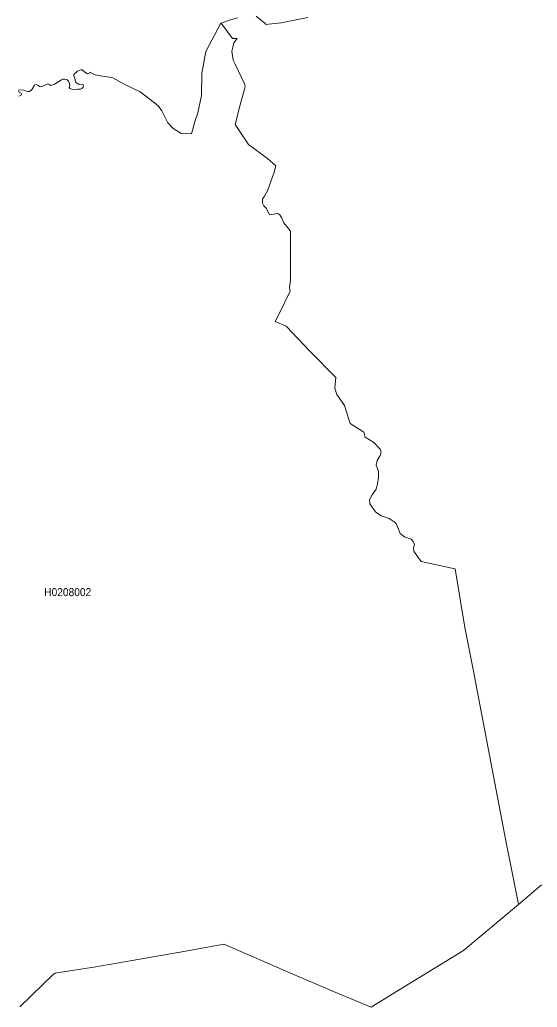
# Model space of a CAD drawing. Extents: x 369010 to 739155, y 6377141 to 6616555.
# Drawn here: x 612116 to 618577, y 6413273 to 6425615 of the extents above; entities that cross this region are included whole.
import ezdxf
from ezdxf.enums import TextEntityAlignment as Align

# ---------------------------------------------------------------- set-up
doc = ezdxf.new("R2010")
doc.units = 0
doc.header["$LTSCALE"] = 40
doc.layers.add('1', color=7, linetype='Continuous', lineweight=13)
doc.layers.add('2', color=7, linetype='Continuous')

msp = doc.modelspace()

# ---------------------------------------------------------------- linework, layer by layer
at = {"layer": '1'}
for points in [[(614629.39, 6425572.92), (614623.93, 6425564.15), (614440.39, 6425217.58), (614388.75, 6424947.81), (614384.78, 6424669.6), (614341.42, 6424452.46), (614304.01, 6424345.38), (614277.37, 6424246.57), (614258.66, 6424189.97), (614129.9, 6424193.28), (614027.45, 6424259.98), (613966.05, 6424326.67), (613888.1, 6424477.45), (613848.05, 6424533.55), (613796.41, 6424577.25), (613619.65, 6424713.95), (613421.05, 6424807.96), (613276.23, 6424888.73), (613235.52, 6424896.84), (613178.92, 6424906.77), (613057.93, 6424926.79), (613005.8, 6424953.44), (612990.41, 6424958.07), (612984.45, 6424944.67), (612961.11, 6424937.38), (612927.02, 6424960.72), (612895.08, 6424988.86), (612879.68, 6424990.18), (612837.65, 6424974.13), (612792.13, 6424931.92), (612790.81, 6424916.2), (612803.88, 6424882.93), (612811.66, 6424839.9), (612816.96, 6424830.47), (612856.35, 6424805.31), (612890.28, 6424811.6), (612906.5, 6424802.5), (612913.45, 6424789.26), (612908.15, 6424772.21), (612890.28, 6424756.82), (612873.06, 6424748.05), (612840.29, 6424748.38), (612810.5, 6424743.91), (612764.82, 6424749.21), (612742.15, 6424757.15), (612732.88, 6424768.9), (612741.65, 6424796.04), (612736.36, 6424817.56), (612724.28, 6424846.69), (612703.59, 6424867.38), (612677.6, 6424873.5), (612654.93, 6424871.68), (612635.57, 6424864.23), (612549.34, 6424808.62), (612502.67, 6424793.4), (612481.98, 6424807.3), (612467.91, 6424815.41), (612404.52, 6424784.13), (612381.35, 6424776.51), (612361.16, 6424782.8), (612343.78, 6424799.35), (612320.94, 6424806.64), (612301.58, 6424797.04), (612273.11, 6424749.37), (612253.75, 6424730.34), (612234.05, 6424716.77), (612214.03, 6424717.43), (612166.69, 6424736.63), (612118.37, 6424741.26), (612098.34, 6424733.32)], [(612908.15, 6424772.21), (612913.45, 6424789.26), (612906.5, 6424802.5), (612890.28, 6424811.6), (612856.35, 6424805.31), (612816.96, 6424830.47), (612811.66, 6424839.9), (612803.88, 6424882.93), (612790.81, 6424916.2), (612792.13, 6424931.92), (612837.65, 6424974.13), (612879.68, 6424990.18), (612895.08, 6424988.86), (612927.02, 6424960.72), (612961.11, 6424937.38), (612984.45, 6424944.67), (612990.41, 6424958.07), (613005.8, 6424953.44), (613057.93, 6424926.79), (613178.92, 6424906.77), (613235.52, 6424896.84), (613276.23, 6424888.73), (613421.05, 6424807.96), (613619.65, 6424713.95), (613796.41, 6424577.25), (613848.05, 6424533.55), (613888.1, 6424477.45), (613966.05, 6424326.67), (614027.45, 6424259.98), (614129.9, 6424193.28), (614258.66, 6424189.97), (614277.37, 6424246.57), (614304.01, 6424345.38), (614341.42, 6424452.46), (614384.78, 6424669.6), (614388.75, 6424947.81), (614440.39, 6425217.58), (614623.93, 6425564.15), (614629.39, 6425572.92), (614731.51, 6425609.66), (614835.28, 6425638.62)], [(614479.45, 6414026.2), (614669.61, 6414060.79), (614684.5, 6414054.01), (615487.7, 6413703.97), (616034.52, 6413470.11), (616501.74, 6413272.99), (616873.13, 6413501.22), (617657.78, 6413983.83), (618341.98, 6414558.46), (618341.48, 6414560.61), (618185.58, 6415351.56), (617776.62, 6417494.34), (617674.33, 6418019.98), (617553.52, 6418754.32), (617510.32, 6418760.94), (617128.01, 6418845.84), (617082.99, 6418907.41), (617038.14, 6418973.94), (617033.17, 6419008.87), (617044.76, 6419057.03), (617028.21, 6419093.6), (617003.22, 6419121.9), (616920.13, 6419153.52), (616865.19, 6419195.06), (616838.71, 6419268.38), (616814.21, 6419320.51), (616792.53, 6419340.54), (616727.82, 6419380.42), (616628.02, 6419415.01), (616558.51, 6419464.66), (616487.01, 6419563.97), (616482.37, 6419614.28), (616515.64, 6419676.34), (616565.29, 6419749.16), (616584.49, 6419813.38), (616597.07, 6419897.95), (616596.41, 6419972.1), (616568.11, 6420046.74), (616579.36, 6420106.32), (616614.12, 6420170.04), (616627.36, 6420210.42), (616617.43, 6420247.5), (616535.17, 6420331.9), (616426.77, 6420398.44), (616413.53, 6420462.49), (616353.78, 6420497.41), (616241.4, 6420567.75), (616172.22, 6420793), (616076.23, 6420929.7), (616048.59, 6421009.31), (616062.49, 6421144.53), (615732.48, 6421475.54), (615441.52, 6421785.69), (615306.3, 6421844.61), (615354.8, 6421939.11), (615493.49, 6422223.28), (615483.06, 6422263.17), (615495.14, 6422368.93), (615496.96, 6422972.36), (615469.16, 6423010.59), (615413.72, 6423078.11), (615389.55, 6423133.56), (615365.22, 6423178.57), (615337.58, 6423194.3), (615308.12, 6423190.82), (615233.65, 6423178.57), (615198.89, 6423256.69), (615164.3, 6423291.28), (615148.74, 6423324.22), (615145.27, 6423374.53), (615172.91, 6423409.12), (615211.14, 6423475.98), (615294.22, 6423710.01), (615315.08, 6423787.96), (615211.14, 6423881.63), (614973.81, 6424057.56), (614805.82, 6424305.32), (614866.39, 6424551.43), (614920.18, 6424747.22), (614930.44, 6424781.98), (614923.66, 6424815.57), (614805.82, 6425061.68), (614781.49, 6425110.17), (614765.93, 6425224.53), (614776.36, 6425273.03), (614788.44, 6425328.47), (614829.98, 6425380.44), (614771.23, 6425382.26), (614629.39, 6425572.92)], [(614835.28, 6425638.62), (614731.51, 6425609.66), (614629.39, 6425572.92), (614771.23, 6425382.26), (614829.98, 6425380.44), (614788.44, 6425328.47), (614776.36, 6425273.03), (614765.93, 6425224.53), (614781.49, 6425110.17), (614805.82, 6425061.68), (614923.66, 6424815.57), (614930.44, 6424781.98), (614920.18, 6424747.22), (614866.39, 6424551.43), (614805.82, 6424305.32), (614973.81, 6424057.56), (615211.14, 6423881.63), (615315.08, 6423787.96), (615294.22, 6423710.01), (615211.14, 6423475.98), (615172.91, 6423409.12), (615145.27, 6423374.53), (615148.74, 6423324.22), (615164.3, 6423291.28), (615198.89, 6423256.69), (615233.65, 6423178.57), (615308.12, 6423190.82), (615337.58, 6423194.3), (615365.22, 6423178.57), (615389.55, 6423133.56), (615413.72, 6423078.11), (615469.16, 6423010.59), (615496.96, 6422972.36), (615495.14, 6422368.93), (615483.06, 6422263.17), (615493.49, 6422223.28), (615354.8, 6421939.11), (615306.3, 6421844.61), (615441.52, 6421785.69), (615732.48, 6421475.54), (616062.49, 6421144.53), (616048.59, 6421009.31), (616076.23, 6420929.7), (616172.22, 6420793), (616241.4, 6420567.75), (616353.78, 6420497.41), (616413.53, 6420462.49), (616426.77, 6420398.44), (616535.17, 6420331.9), (616617.43, 6420247.5), (616627.36, 6420210.42), (616614.12, 6420170.04), (616579.36, 6420106.32)], [(615714.11, 6425641.27), (615378.63, 6425575.57), (615185.15, 6425556.53), (615183.33, 6425569.11), (615175.89, 6425570.93), (615065.83, 6425659.97)], [(615065.83, 6425659.97), (615175.89, 6425570.93), (615183.33, 6425569.11), (615185.15, 6425556.53), (615378.63, 6425575.57), (615714.11, 6425641.27)], [(612098.34, 6424733.32), (612118.37, 6424741.26), (612166.69, 6424736.63), (612214.03, 6424717.43), (612234.05, 6424716.77), (612253.75, 6424730.34), (612273.11, 6424749.37), (612301.58, 6424797.04), (612320.94, 6424806.64), (612343.78, 6424799.35), (612361.16, 6424782.8), (612381.35, 6424776.51), (612404.52, 6424784.13), (612467.91, 6424815.41), (612481.98, 6424807.3), (612502.67, 6424793.4), (612549.34, 6424808.62), (612635.57, 6424864.23), (612654.93, 6424871.68), (612677.6, 6424873.5), (612703.59, 6424867.38), (612724.28, 6424846.69), (612736.36, 6424817.56), (612741.65, 6424796.04), (612732.88, 6424768.9), (612742.15, 6424757.15), (612764.82, 6424749.21), (612810.5, 6424743.91), (612840.29, 6424748.38), (612873.06, 6424748.05), (612890.28, 6424756.82), (612908.15, 6424772.21)], [(612104.3, 6424659.83), (612128.3, 6424669.93), (612136.41, 6424683.17), (612131.94, 6424699.39), (612096.35, 6424718.59)], [(612096.35, 6424718.59), (612131.94, 6424699.39), (612136.41, 6424683.17), (612128.3, 6424669.93), (612104.3, 6424659.83)], [(616579.36, 6420106.32), (616568.11, 6420046.74), (616596.41, 6419972.1), (616597.07, 6419897.95), (616584.49, 6419813.38), (616565.29, 6419749.16), (616515.64, 6419676.34), (616482.37, 6419614.28), (616487.01, 6419563.97), (616558.51, 6419464.66), (616628.02, 6419415.01), (616727.82, 6419380.42), (616792.53, 6419340.54), (616814.21, 6419320.51), (616838.71, 6419268.38), (616865.19, 6419195.06), (616920.13, 6419153.52), (617003.22, 6419121.9), (617028.21, 6419093.6), (617044.76, 6419057.03), (617033.17, 6419008.87), (617038.14, 6418973.94), (617082.99, 6418907.41), (617128.01, 6418845.84), (617510.32, 6418760.94), (617553.52, 6418754.32), (617674.33, 6418019.98), (617776.62, 6417494.34), (618185.58, 6415351.56), (618341.48, 6414560.61), (618341.98, 6414558.46), (618631.94, 6414802.08)], [(612115.06, 6413278.12), (612535.77, 6413687.91), (612558.61, 6413698.34), (612578.14, 6413702.15), (613041.38, 6413775.46), (613520.35, 6413856.4), (614166.64, 6413970.76), (614479.45, 6414026.2)]]:
    msp.add_lwpolyline(points, dxfattribs=at)

# ---------------------------------------------------------------- texts
at = {"layer": '2', "width": 0.95}
msp.add_text('H0208002', height=100, dxfattribs=at).set_placement((612715.01, 6418411.32), align=Align.CENTER)

doc.saveas('drawing.dxf')
